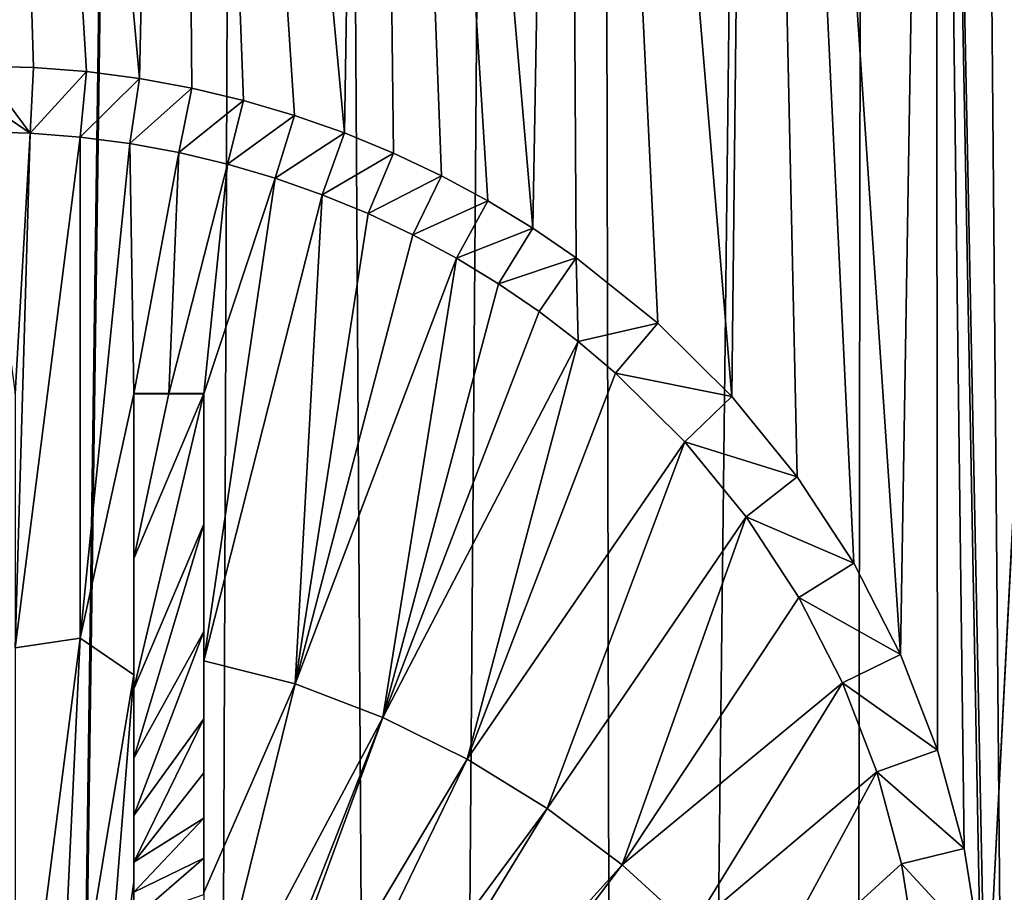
# Model space of a CAD drawing. Header units: metres. Extents: x -24 to 72, y -247 to 22.
# Tile 331 of 573: x 0.17 to 4.4, y -162.58 to -158.83. Entities that reach past the tile are written whole.
import ezdxf

# ---------------------------------------------------------------- set-up
doc = ezdxf.new("R2010")
doc.units = ezdxf.units.M
doc.layers.add('solid_509589_MEDIA_SW0001', color=7, linetype='CONTINUOUS')

msp = doc.modelspace()

# ---------------------------------------------------------------- linework, layer by layer
at = {"layer": 'solid_509589_MEDIA_SW0001'}
for points in [[(0.000003, -195.803818, 277.928741), (0.000003, -103.316154, 276.314362), (1.273439, -103.115448, 276.353088)], [(0.000004, -196.487045, 277.940674), (0.000003, -195.803818, 277.928741), (1.273439, -103.115448, 276.353088)], [(0.915195, -196.506195, 277.96286), (0.000004, -196.487045, 277.940674), (1.273439, -103.115448, 276.353088)], [(1.84221, -196.565338, 278.030243), (0.915195, -196.506195, 277.96286), (1.273439, -103.115448, 276.353088)], [(1.84221, -196.565338, 278.030243), (1.273439, -103.115448, 276.353088), (2.561803, -103.113213, 276.48111)], [(2.779046, -196.665558, 278.144073), (1.84221, -196.565338, 278.030243), (2.561803, -103.113213, 276.48111)], [(2.779046, -196.665558, 278.144073), (2.561803, -103.113213, 276.48111), (3.857469, -103.109459, 276.696259)], [(3.724629, -196.808136, 278.305695), (2.779046, -196.665558, 278.144073), (3.857469, -103.109459, 276.696259)], [(4.678046, -196.994644, 278.516724), (3.724629, -196.808136, 278.305695), (3.857469, -103.109459, 276.696259)], [(4.678046, -196.994644, 278.516724), (3.857469, -103.109459, 276.696259), (5.151684, -103.104179, 276.999023)], [(0.684456, -159.084671, 308.641205), (0.846246, -151.598541, 308.510376), (0.000294, -151.561646, 308.510223)], [(0.45728, -159.055008, 308.640839), (0.684456, -159.084671, 308.641205), (0.000294, -151.561646, 308.510223)], [(0.22918, -159.037186, 308.640656), (0.45728, -159.055008, 308.640839), (0.000294, -151.561646, 308.510223)], [(0.000518, -159.031204, 308.640625), (0.22918, -159.037186, 308.640656), (0.000294, -151.561646, 308.510223)], [(0.684456, -159.084671, 308.641205), (0.909426, -159.126007, 308.641693), (0.846246, -151.598541, 308.510376)], [(1.564878, -159.318604, 308.644104), (1.685439, -151.709015, 308.511078), (0.846246, -151.598541, 308.510376)], [(1.350093, -159.243134, 308.643158), (1.564878, -159.318604, 308.644104), (0.846246, -151.598541, 308.510376)], [(1.131451, -159.178879, 308.642365), (1.350093, -159.243134, 308.643158), (0.846246, -151.598541, 308.510376)], [(0.909426, -159.126007, 308.641693), (1.131451, -159.178879, 308.642365), (0.846246, -151.598541, 308.510376)], [(1.564878, -159.318604, 308.644104), (1.775136, -159.405014, 308.645233), (1.685439, -151.709015, 308.511078)], [(2.37317, -159.727127, 308.649475), (2.512039, -151.892212, 308.512329), (1.685439, -151.709015, 308.511078)], [(2.180009, -159.609695, 308.647888), (2.37317, -159.727127, 308.649475), (1.685439, -151.709015, 308.511078)], [(1.980415, -159.502167, 308.646484), (2.180009, -159.609695, 308.647888), (1.685439, -151.709015, 308.511078)], [(1.775136, -159.405014, 308.645233), (1.980415, -159.502167, 308.646484), (1.685439, -151.709015, 308.511078)], [(2.37317, -159.727127, 308.649475), (2.559492, -159.854172, 308.651184), (2.512039, -151.892212, 308.512329)], [(3.227391, -160.450745, 308.659454), (3.319344, -152.146713, 308.514191), (2.512039, -151.892212, 308.512329)], [(2.909786, -160.135651, 308.655029), (3.227391, -160.450745, 308.659454), (2.512039, -151.892212, 308.512329)], [(2.559492, -159.854172, 308.651184), (2.909786, -160.135651, 308.655029), (2.512039, -151.892212, 308.512329)], [(3.227391, -160.450745, 308.659454), (3.508693, -160.795441, 308.664459), (3.319344, -152.146713, 308.514191)], [(3.952776, -161.558395, 308.675964), (4.101645, -152.470688, 308.516693), (3.319344, -152.146713, 308.514191)], [(3.751292, -161.166061, 308.669983), (3.952776, -161.558395, 308.675964), (3.319344, -152.146713, 308.514191)], [(3.508693, -160.795441, 308.664459), (3.751292, -161.166061, 308.669983), (3.319344, -152.146713, 308.514191)], [(3.952776, -161.558395, 308.675964), (4.111483, -161.968597, 308.682434), (4.101645, -152.470688, 308.516693)], [(4.317758, -163.260071, 308.704041), (4.852534, -152.861511, 308.519897), (4.101645, -152.470688, 308.516693)], [(4.294696, -162.823822, 308.696533), (4.317758, -163.260071, 308.704041), (4.101645, -152.470688, 308.516693)], [(4.225725, -162.391571, 308.689331), (4.294696, -162.823822, 308.696533), (4.101645, -152.470688, 308.516693)], [(4.111483, -161.968597, 308.682434), (4.225725, -162.391571, 308.689331), (4.101645, -152.470688, 308.516693)], [(4.317758, -163.260071, 308.704041), (5.328434, -234.871323, 309.948792), (4.852534, -152.861511, 308.519897)], [(0.214883, -159.319626, 308.658997), (0.22918, -159.037186, 308.640656), (0.000518, -159.031204, 308.640625)], [(0.214883, -159.319626, 308.658997), (0.000518, -159.031204, 308.640625), (0.000518, -159.172836, 308.646423)], [(0.214883, -159.319626, 308.658997), (0.45728, -159.055008, 308.640839), (0.22918, -159.037186, 308.640656)], [(0.214883, -159.319626, 308.658997), (0.428999, -159.336334, 308.65918), (0.45728, -159.055008, 308.640839)], [(0.428999, -159.336334, 308.65918), (0.684456, -159.084671, 308.641205), (0.45728, -159.055008, 308.640839)], [(0.428999, -159.336334, 308.65918), (0.642135, -159.364136, 308.659485), (0.684456, -159.084671, 308.641205)], [(0.642135, -159.364136, 308.659485), (0.909426, -159.126007, 308.641693), (0.684456, -159.084671, 308.641205)], [(0.642135, -159.364136, 308.659485), (0.853288, -159.402924, 308.659943), (0.909426, -159.126007, 308.641693)], [(0.853288, -159.402924, 308.659943), (1.131451, -159.178879, 308.642365), (0.909426, -159.126007, 308.641693)], [(0.214883, -159.319626, 308.658997), (0.000518, -159.172836, 308.646423), (0.000519, -159.314041, 308.658936)], [(0.853288, -159.402924, 308.659943), (1.061778, -159.452545, 308.660553), (1.131451, -159.178879, 308.642365)], [(1.061778, -159.452545, 308.660553), (1.350093, -159.243134, 308.643158), (1.131451, -159.178879, 308.642365)], [(1.061778, -159.452545, 308.660553), (1.267007, -159.512848, 308.661316), (1.350093, -159.243134, 308.643158)], [(1.267007, -159.512848, 308.661316), (1.564878, -159.318604, 308.644104), (1.350093, -159.243134, 308.643158)], [(0.150529, -160.438431, 308.769714), (0.214883, -159.319626, 308.658997), (0.000519, -159.314041, 308.658936)], [(0.150529, -160.438431, 308.769714), (0.150534, -161.528992, 308.848267), (0.214883, -159.319626, 308.658997)], [(0.150534, -161.528992, 308.848267), (0.428999, -159.336334, 308.65918), (0.214883, -159.319626, 308.658997)], [(0.429945, -161.488388, 308.843811), (0.428999, -159.336334, 308.65918), (0.150534, -161.528992, 308.848267)], [(0.429945, -161.488388, 308.843811), (0.642135, -159.364136, 308.659485), (0.428999, -159.336334, 308.65918)], [(1.267007, -159.512848, 308.661316), (1.468538, -159.583649, 308.662231), (1.564878, -159.318604, 308.644104)], [(1.468538, -159.583649, 308.662231), (1.775136, -159.405014, 308.645233), (1.564878, -159.318604, 308.644104)], [(0.660528, -160.438522, 308.764679), (0.642135, -159.364136, 308.659485), (0.429945, -161.488388, 308.843811)], [(0.660528, -160.438522, 308.764679), (0.853288, -159.402924, 308.659943), (0.642135, -159.364136, 308.659485)], [(0.660528, -160.438522, 308.764679), (0.810655, -160.438568, 308.761993), (0.853288, -159.402924, 308.659943)], [(0.810655, -160.438568, 308.761993), (1.061778, -159.452545, 308.660553), (0.853288, -159.402924, 308.659943)], [(1.468538, -159.583649, 308.662231), (1.665819, -159.664703, 308.663269), (1.775136, -159.405014, 308.645233)], [(1.665819, -159.664703, 308.663269), (1.980415, -159.502167, 308.646484), (1.775136, -159.405014, 308.645233)], [(0.810655, -160.438568, 308.761993), (0.960527, -160.438629, 308.75882), (1.061778, -159.452545, 308.660553)], [(0.960527, -160.438629, 308.75882), (1.267007, -159.512848, 308.661316), (1.061778, -159.452545, 308.660553)], [(0.960527, -160.438629, 308.75882), (0.960532, -161.584488, 308.840576), (1.267007, -159.512848, 308.661316)], [(0.960532, -161.584488, 308.840576), (1.468538, -159.583649, 308.662231), (1.267007, -159.512848, 308.661316)], [(1.665819, -159.664703, 308.663269), (1.858278, -159.755798, 308.664459), (1.980415, -159.502167, 308.646484)], [(1.858278, -159.755798, 308.664459), (2.180009, -159.609695, 308.647888), (1.980415, -159.502167, 308.646484)], [(1.352751, -161.684158, 308.835236), (1.468538, -159.583649, 308.662231), (0.960532, -161.584488, 308.840576)], [(1.352751, -161.684158, 308.835236), (1.665819, -159.664703, 308.663269), (1.468538, -159.583649, 308.662231)], [(1.858278, -159.755798, 308.664459), (2.045335, -159.856583, 308.665771), (2.180009, -159.609695, 308.647888)], [(2.045335, -159.856583, 308.665771), (2.37317, -159.727127, 308.649475), (2.180009, -159.609695, 308.647888)], [(1.352751, -161.684158, 308.835236), (1.858278, -159.755798, 308.664459), (1.665819, -159.664703, 308.663269)], [(2.045335, -159.856583, 308.665771), (2.226384, -159.96666, 308.667236), (2.37317, -159.727127, 308.649475)], [(2.226384, -159.96666, 308.667236), (2.559492, -159.854172, 308.651184), (2.37317, -159.727127, 308.649475)], [(1.352751, -161.684158, 308.835236), (2.045335, -159.856583, 308.665771), (1.858278, -159.755798, 308.664459)], [(1.729588, -161.828262, 308.828979), (2.045335, -159.856583, 308.665771), (1.352751, -161.684158, 308.835236)], [(1.729588, -161.828262, 308.828979), (2.226384, -159.96666, 308.667236), (2.045335, -159.856583, 308.665771)], [(2.226384, -159.96666, 308.667236), (2.40092, -160.085693, 308.668823), (2.559492, -159.854172, 308.651184)], [(2.40092, -160.085693, 308.668823), (2.568537, -160.213364, 308.670563), (2.559492, -159.854172, 308.651184)], [(2.568537, -160.213364, 308.670563), (2.909786, -160.135651, 308.655029), (2.559492, -159.854172, 308.651184)], [(1.729588, -161.828262, 308.828979), (2.40092, -160.085693, 308.668823), (2.226384, -159.96666, 308.667236)], [(1.729588, -161.828262, 308.828979), (2.568537, -160.213364, 308.670563), (2.40092, -160.085693, 308.668823)], [(2.568537, -160.213364, 308.670563), (2.728898, -160.349335, 308.672455), (2.909786, -160.135651, 308.655029)], [(2.728898, -160.349335, 308.672455), (3.227391, -160.450745, 308.659454), (2.909786, -160.135651, 308.655029)], [(2.091303, -162.006897, 308.821228), (2.568537, -160.213364, 308.670563), (1.729588, -161.828262, 308.828979)], [(2.091303, -162.006897, 308.821228), (2.728898, -160.349335, 308.672455), (2.568537, -160.213364, 308.670563)], [(2.091303, -162.006897, 308.821228), (3.025904, -160.644165, 308.676605), (2.728898, -160.349335, 308.672455)], [(2.728898, -160.349335, 308.672455), (3.025904, -160.644165, 308.676605), (3.227391, -160.450745, 308.659454)], [(0.660528, -160.438522, 308.764679), (0.429945, -161.488388, 308.843811), (0.660533, -161.644806, 308.849884)], [(0.660544, -160.436768, 308.864899), (0.660528, -160.438522, 308.764679), (0.660533, -161.644806, 308.849884)], [(0.810755, -160.436813, 308.862244), (0.660528, -160.438522, 308.764679), (0.660544, -160.436768, 308.864899)], [(0.810755, -160.436813, 308.862244), (0.810655, -160.438568, 308.761993), (0.660528, -160.438522, 308.764679)], [(0.660544, -160.436768, 308.864899), (0.660533, -161.644806, 308.849884), (0.660547, -161.146347, 308.919159)], [(0.810755, -160.436813, 308.862244), (0.660544, -160.436768, 308.864899), (0.660547, -161.146347, 308.919159)], [(0.810755, -160.436813, 308.862244), (0.660547, -161.146347, 308.919159), (0.960543, -160.436874, 308.859039)], [(0.660547, -161.146347, 308.919159), (0.660549, -161.704834, 308.953339), (0.960543, -160.436874, 308.859039)], [(0.660549, -161.704834, 308.953339), (0.960546, -160.997696, 308.902924), (0.960543, -160.436874, 308.859039)], [(0.810755, -160.436813, 308.862244), (0.960543, -160.436874, 308.859039), (0.810655, -160.438568, 308.761993)], [(0.960543, -160.436874, 308.859039), (0.960527, -160.438629, 308.75882), (0.810655, -160.438568, 308.761993)], [(0.960546, -160.997696, 308.902924), (0.960527, -160.438629, 308.75882), (0.960543, -160.436874, 308.859039)], [(0.960548, -161.459885, 308.933411), (0.960532, -161.584488, 308.840576), (0.960527, -160.438629, 308.75882)], [(0.960548, -161.459885, 308.933411), (0.960527, -160.438629, 308.75882), (0.960546, -160.997696, 308.902924)], [(3.025904, -160.644165, 308.676605), (3.508693, -160.795441, 308.664459), (3.227391, -160.450745, 308.659454)], [(2.434733, -162.218521, 308.812042), (3.025904, -160.644165, 308.676605), (2.091303, -162.006897, 308.821228)], [(2.434733, -162.218521, 308.812042), (3.288764, -160.966537, 308.681274), (3.025904, -160.644165, 308.676605)], [(3.025904, -160.644165, 308.676605), (3.288764, -160.966537, 308.681274), (3.508693, -160.795441, 308.664459)], [(3.288764, -160.966537, 308.681274), (3.751292, -161.166061, 308.669983), (3.508693, -160.795441, 308.664459)], [(0.660549, -162.003143, 308.968536), (0.960548, -161.459885, 308.933411), (0.960546, -160.997696, 308.902924)], [(0.660549, -161.704834, 308.953339), (0.660549, -162.003143, 308.968536), (0.960546, -160.997696, 308.902924)], [(2.756875, -162.461273, 308.801514), (3.288764, -160.966537, 308.681274), (2.434733, -162.218521, 308.812042)], [(2.756875, -162.461273, 308.801514), (3.515186, -161.312897, 308.686401), (3.288764, -160.966537, 308.681274)], [(3.288764, -160.966537, 308.681274), (3.515186, -161.312897, 308.686401), (3.751292, -161.166061, 308.669983)], [(0.660547, -161.146347, 308.919159), (0.660533, -161.644806, 308.849884), (0.660549, -161.704834, 308.953339)], [(3.515186, -161.312897, 308.686401), (3.952776, -161.558395, 308.675964), (3.751292, -161.166061, 308.669983)], [(2.756875, -162.461273, 308.801514), (3.702975, -161.67926, 308.692017), (3.515186, -161.312897, 308.686401)], [(3.515186, -161.312897, 308.686401), (3.702975, -161.67926, 308.692017), (3.952776, -161.558395, 308.675964)], [(0.660549, -162.003143, 308.968536), (0.66055, -162.249237, 308.979462), (0.960548, -161.459885, 308.933411)], [(0.66055, -162.249237, 308.979462), (0.960548, -161.834671, 308.954346), (0.960548, -161.459885, 308.933411)], [(0.960548, -161.834671, 308.954346), (0.960532, -161.584488, 308.840576), (0.960548, -161.459885, 308.933411)], [(0.429945, -161.488388, 308.843811), (0.150531, -163.650513, 308.91925), (0.32646, -163.653549, 308.918121)], [(0.429945, -161.488388, 308.843811), (0.150534, -161.528992, 308.848267), (0.150531, -163.650513, 308.91925)], [(0.660533, -161.644806, 308.849884), (0.429945, -161.488388, 308.843811), (0.32646, -163.653549, 308.918121)], [(0.960532, -161.584488, 308.840576), (0.960533, -161.652313, 308.844421), (0.960533, -162.580276, 308.885956)], [(1.352751, -161.684158, 308.835236), (0.960532, -161.584488, 308.840576), (0.960533, -162.580276, 308.885956)], [(0.960548, -161.834671, 308.954346), (0.960533, -161.652313, 308.844421), (0.960532, -161.584488, 308.840576)], [(3.702975, -161.67926, 308.692017), (4.111483, -161.968597, 308.682434), (3.952776, -161.558395, 308.675964)], [(0.660533, -161.644806, 308.849884), (0.32646, -163.653549, 308.918121), (0.496585, -163.686554, 308.916656)], [(0.660534, -162.535355, 308.890289), (0.660533, -161.644806, 308.849884), (0.496585, -163.686554, 308.916656)], [(0.660549, -161.704834, 308.953339), (0.660533, -161.644806, 308.849884), (0.660534, -162.535355, 308.890289)], [(0.960549, -162.431992, 308.980804), (0.960533, -162.580276, 308.885956), (0.960533, -161.652313, 308.844421)], [(0.960549, -162.065674, 308.965607), (0.960533, -161.652313, 308.844421), (0.960548, -161.834671, 308.954346)], [(0.960549, -162.261261, 308.974091), (0.960533, -161.652313, 308.844421), (0.960549, -162.065674, 308.965607)], [(0.960549, -162.431992, 308.980804), (0.960533, -161.652313, 308.844421), (0.960549, -162.261261, 308.974091)], [(3.05491, -162.733017, 308.789764), (3.702975, -161.67926, 308.692017), (2.756875, -162.461273, 308.801514)], [(3.05491, -162.733017, 308.789764), (3.850673, -162.062073, 308.698059), (3.702975, -161.67926, 308.692017)], [(3.702975, -161.67926, 308.692017), (3.850673, -162.062073, 308.698059), (4.111483, -161.968597, 308.682434)], [(0.660549, -161.704834, 308.953339), (0.660534, -162.535355, 308.890289), (0.660549, -162.003143, 308.968536)], [(1.352751, -161.684158, 308.835236), (0.960533, -162.580276, 308.885956), (0.960531, -163.272995, 308.903503)], [(1.729588, -161.828262, 308.828979), (1.352751, -161.684158, 308.835236), (0.960531, -163.272995, 308.903503)], [(0.660549, -162.450302, 308.987305), (0.960549, -162.065674, 308.965607), (0.960548, -161.834671, 308.954346)], [(0.66055, -162.249237, 308.979462), (0.660549, -162.450302, 308.987305), (0.960548, -161.834671, 308.954346)], [(1.729588, -161.828262, 308.828979), (0.960529, -163.786514, 308.909119), (0.983458, -163.865448, 308.908875)], [(1.729588, -161.828262, 308.828979), (0.960531, -163.272995, 308.903503), (0.960529, -163.786514, 308.909119)], [(2.091303, -162.006897, 308.821228), (1.729588, -161.828262, 308.828979), (0.983458, -163.865448, 308.908875)], [(3.850673, -162.062073, 308.698059), (4.225725, -162.391571, 308.689331), (4.111483, -161.968597, 308.682434)], [(0.660549, -162.003143, 308.968536), (0.660534, -162.535355, 308.890289), (0.66055, -162.249237, 308.979462)], [(2.091303, -162.006897, 308.821228), (0.983458, -163.865448, 308.908875), (1.148752, -163.959335, 308.904816)], [(2.434733, -162.218521, 308.812042), (2.091303, -162.006897, 308.821228), (1.148752, -163.959335, 308.904816)], [(3.326233, -163.031387, 308.776855), (3.850673, -162.062073, 308.698059), (3.05491, -162.733017, 308.789764)], [(3.326233, -163.031387, 308.776855), (3.956789, -162.456802, 308.704468), (3.850673, -162.062073, 308.698059)], [(3.850673, -162.062073, 308.698059), (3.956789, -162.456802, 308.704468), (4.225725, -162.391571, 308.689331)], [(0.660549, -162.450302, 308.987305), (0.960549, -162.261261, 308.974091), (0.960549, -162.065674, 308.965607)], [(2.434733, -162.218521, 308.812042), (1.148752, -163.959335, 308.904816), (1.305133, -164.067398, 308.900116)], [(2.756875, -162.461273, 308.801514), (2.434733, -162.218521, 308.812042), (1.305133, -164.067398, 308.900116)], [(0.66055, -162.249237, 308.979462), (0.660534, -162.535355, 308.890289), (0.660549, -162.450302, 308.987305)], [(0.660549, -162.57785, 308.991791), (0.960549, -162.431992, 308.980804), (0.960549, -162.261261, 308.974091)], [(0.660549, -162.450302, 308.987305), (0.660549, -162.57785, 308.991791), (0.960549, -162.261261, 308.974091)], [(3.956789, -162.456802, 308.704468), (4.294696, -162.823822, 308.696533), (4.225725, -162.391571, 308.689331)], [(0.660549, -162.692795, 308.995514), (0.960548, -162.587952, 308.986298), (0.960549, -162.431992, 308.980804)], [(0.660549, -162.57785, 308.991791), (0.660549, -162.692795, 308.995514), (0.960549, -162.431992, 308.980804)], [(0.960548, -162.587952, 308.986298), (0.960533, -162.580276, 308.885956), (0.960549, -162.431992, 308.980804)], [(0.660549, -162.450302, 308.987305), (0.660534, -162.535355, 308.890289), (0.660549, -162.57785, 308.991791)], [(2.756875, -162.461273, 308.801514), (1.305133, -164.067398, 308.900116), (1.451385, -164.188797, 308.894867)], [(3.05491, -162.733017, 308.789764), (2.756875, -162.461273, 308.801514), (1.451385, -164.188797, 308.894867)], [(3.326233, -163.031387, 308.776855), (4.020519, -162.859879, 308.711212), (3.956789, -162.456802, 308.704468)], [(3.956789, -162.456802, 308.704468), (4.020519, -162.859879, 308.711212), (4.294696, -162.823822, 308.696533)], [(0.660532, -163.248306, 308.908936), (0.660534, -162.535355, 308.890289), (0.496585, -163.686554, 308.916656)], [(0.660549, -162.57785, 308.991791), (0.660534, -162.535355, 308.890289), (0.660532, -163.248306, 308.908936)], [(0.660549, -162.57785, 308.991791), (0.660532, -163.248306, 308.908936), (0.660549, -162.692795, 308.995514)]]:
    msp.add_3dface(points, dxfattribs=at)

doc.saveas('drawing.dxf')
